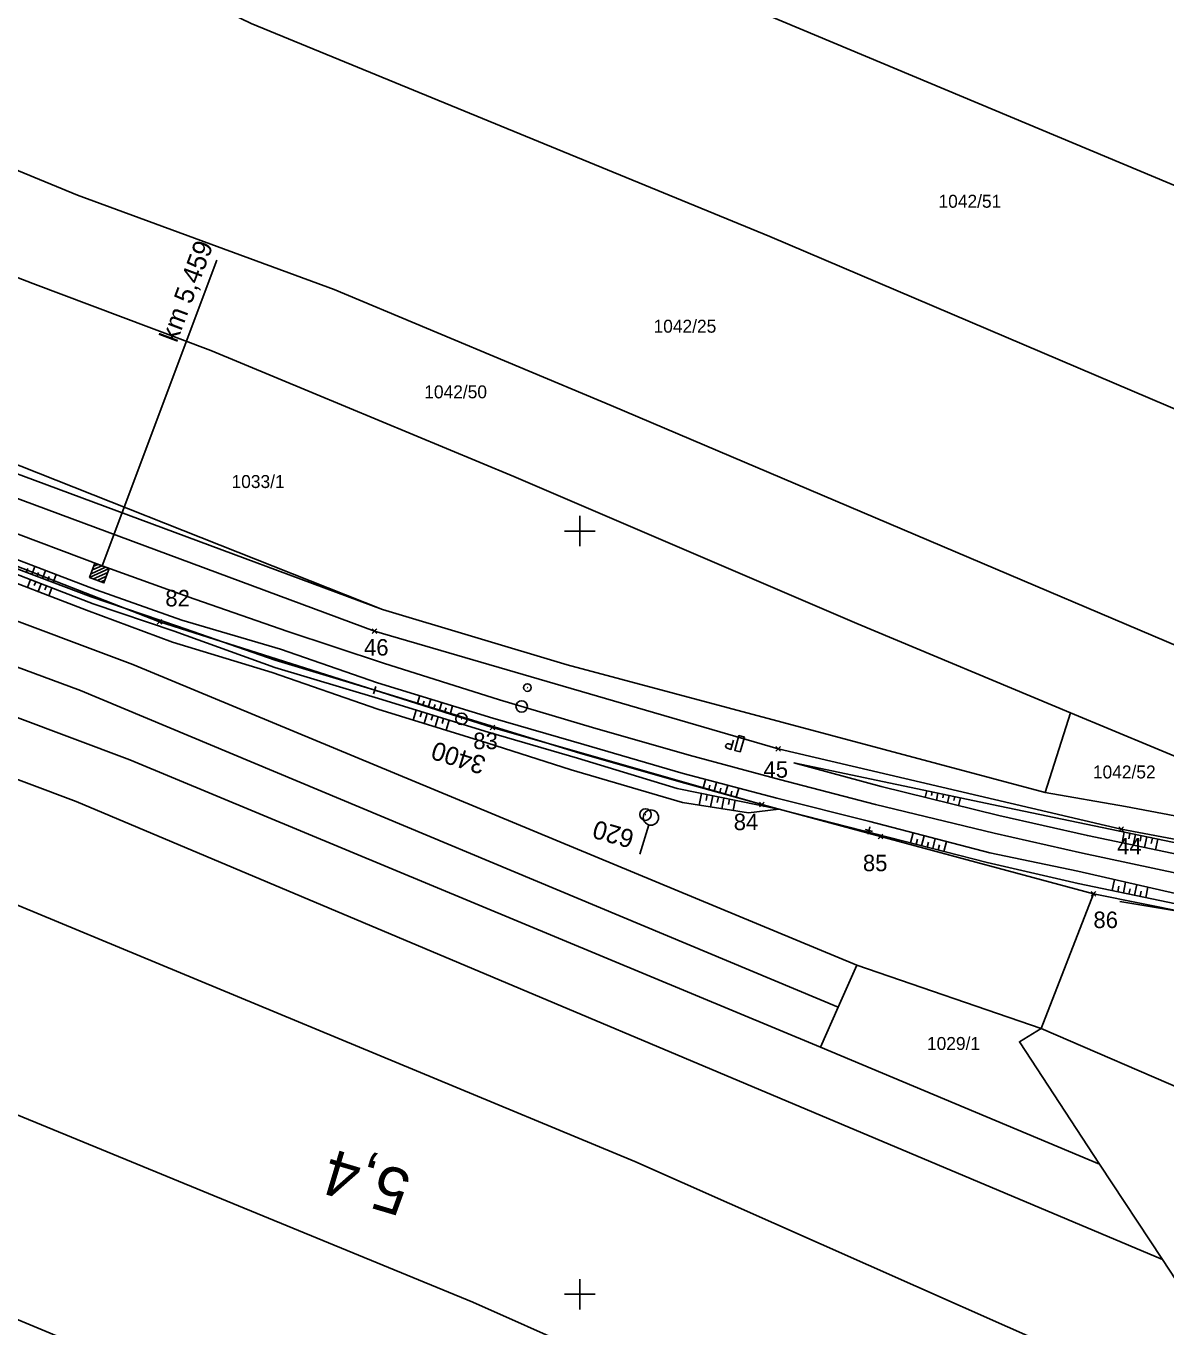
# Model space of a CAD drawing. Extents: x -779302 to -774398, y -1144902 to -1142831.
# Drawn here: x -775672.5 to -775523.2, y -1144504.3 to -1144333.8 of the extents above; entities that cross this region are included whole.
import ezdxf

# ---------------------------------------------------------------- set-up
doc = ezdxf.new("R2010")
doc.units = 0
for name, color, linetype in [('hektosit - Vrstva 5', 7, 'Continuous'), ('Hranice parcel', 7, 'Continuous'), ('legenda I_5_2 - Vrstva 53', 7, 'Continuous'), ('Parcelní čísla', 7, 'Continuous'), ('SŽDC', 7, 'Continuous'), ('zjednodus_g_situ-seda - Vrstva 1', 7, 'Continuous'), ('zjednodus_g_situ-seda - Vrstva 17', 7, 'Continuous'), ('zjednodus_g_situ-seda - Vrstva 3', 7, 'Continuous'), ('zjednodus_g_situ-seda - Vrstva 33', 7, 'Continuous'), ('zjednodus_g_situ-seda - Vrstva 36', 7, 'Continuous'), ('zjednodus_g_situ-seda - Vrstva 48', 7, 'Continuous'), ('zjednodus_g_situ-seda - Vrstva 49', 7, 'Continuous'), ('zjednodus_g_situ-seda - Vrstva 63', 7, 'Continuous'), ('zjednodus_g_situ-seda - Vrstva 7', 7, 'Continuous')]:
    doc.layers.add(name, color=color, linetype=linetype)

msp = doc.modelspace()

# ---------------------------------------------------------------- linework, layer by layer
at = {"layer": 'hektosit - Vrstva 5'}
for p, q in [((-775600, -1144398), (-775600, -1144402)), ((-775602, -1144400), (-775598, -1144400)), ((-775600, -1144498), (-775600, -1144502)), ((-775602, -1144500), (-775598, -1144500))]:
    msp.add_line(p, q, dxfattribs=at)
at = {"layer": 'Hranice parcel'}
for p, q in [((-775539.06, -1144434.24), (-775535.75, -1144423.8)), ((-775535.75, -1144423.8), (-775487.96, -1144443.76)), ((-775532.74, -1144447.53), (-775539.58, -1144465.16)), ((-775563.73, -1144456.87), (-775566.16, -1144462.36)), ((-775539.58, -1144465.16), (-775563.73, -1144456.87)), ((-775566.16, -1144462.36), (-775568.49, -1144467.61)), ((-775493.58, -1144485.06), (-775539.58, -1144465.16)), ((-775531.94, -1144482.93), (-775568.49, -1144467.61)), ((-775531.94, -1144482.93), (-775523.71, -1144495.46)), ((-775523.71, -1144495.46), (-775507.21, -1144520.6))]:
    msp.add_line(p, q, dxfattribs=at)
for points in [[(-775394.06, -1144408.34), (-775619.55, -1144313.89), (-775660.82, -1144292.56), (-775671.23, -1144286.27), (-775688.22, -1144274.1)], [(-775397.11, -1144437.29), (-775575.13, -1144361.42), (-775643.03, -1144333.5), (-775681.69, -1144314.82), (-775705.2, -1144302.37), (-775726.91, -1144287.21)], [(-775773.94, -1144303.16), (-775745.45, -1144320.86), (-775720.13, -1144333.58), (-775665.78, -1144356.01), (-775632.16, -1144368.38), (-775595.92, -1144383.54), (-775436.47, -1144451.33)], [(-775535.75, -1144423.8), (-775563.71, -1144412.12), (-775608.65, -1144392.86), (-775648.34, -1144376.34), (-775671.65, -1144367.58), (-775726.63, -1144346.28), (-775769.26, -1144327.07), (-775799.75, -1144310.3)], [(-775838.28, -1144322.04), (-775792.62, -1144341.02), (-775687.59, -1144385.81), (-775625.87, -1144410.3)], [(-775843.11, -1144323.51), (-775837.49, -1144325.82), (-775689.36, -1144386.71), (-775625.87, -1144410.3)], [(-775474.88, -1144449.28), (-775529.11, -1144439.07), (-775574.03, -1144428.55), (-775626.91, -1144413.11), (-775690.5, -1144389.48), (-775838.53, -1144328.62), (-775848.16, -1144325.04)], [(-775568.49, -1144467.61), (-775658.94, -1144429.99), (-775756.48, -1144393.32), (-775816, -1144369.47), (-775857.28, -1144347.72), (-775870.12, -1144339.07), (-775873.53, -1144334.45)], [(-775523.71, -1144495.46), (-775665.99, -1144435.45), (-775781.01, -1144392.22), (-775820.14, -1144375.77), (-775842.87, -1144364.72), (-775876.46, -1144345.14), (-775884.22, -1144339.18)], [(-775851.83, -1144341.63), (-775845.64, -1144346.32), (-775805.59, -1144366.32), (-775746.52, -1144390.85), (-775665.4, -1144420.9), (-775566.16, -1144462.36)], [(-775824.31, -1144343.39), (-775786.82, -1144358.72), (-775699.86, -1144394.42), (-775655.04, -1144411.89), (-775611.43, -1144425.73), (-775576.16, -1144435.84), (-775560.62, -1144440.02), (-775532.74, -1144447.53)], [(-775507.21, -1144520.6), (-775592.79, -1144482.59), (-775678.64, -1144446.95), (-775834.11, -1144387.34), (-775853.06, -1144378.54), (-775891.98, -1144354.14), (-775901.49, -1144346.83)], [(-775563.73, -1144456.87), (-775658.54, -1144417.49), (-775737.35, -1144387.92), (-775800.3, -1144361.67), (-775825.74, -1144347.86)], [(-775530.47, -1144538.25), (-775614.03, -1144501.05), (-775693.38, -1144468.4), (-775807.58, -1144424.84), (-775855.95, -1144404.65), (-775905.53, -1144379.22), (-775922.22, -1144368.54), (-775932.33, -1144359.71)], [(-775539.64, -1144560.59), (-775607.18, -1144531.04), (-775681.45, -1144500.07), (-775736.49, -1144478.85), (-775842.73, -1144435.95), (-775901.97, -1144410.38), (-775931.23, -1144396.62), (-775947.17, -1144385.66), (-775962.06, -1144373.31)], [(-775625.87, -1144410.3), (-775601.66, -1144417.55), (-775539.06, -1144434.24)], [(-775539.06, -1144434.24), (-775528.56, -1144436.11), (-775487.96, -1144443.76)], [(-775532.74, -1144447.53), (-775495.43, -1144455.04), (-775493.48, -1144455.3)], [(-775539.58, -1144465.16), (-775542.44, -1144466.92), (-775531.94, -1144482.93)]]:
    msp.add_lwpolyline(points, dxfattribs=at)
at = {"layer": 'legenda I_5_2 - Vrstva 53'}
for points in [[(-776052.08, -1144238.11), (-776022.68, -1144250.27), (-776023.78, -1144252.86), (-775962.18, -1144277.9), (-775959.79, -1144278.81), (-775958.42, -1144279.33), (-775955.63, -1144280.49), (-775876.16, -1144313.52), (-775863.23, -1144318.85), (-775854.19, -1144322.57), (-775848.16, -1144325.04), (-775838.53, -1144328.62), (-775690.5, -1144389.48), (-775626.91, -1144413.11), (-775574.03, -1144428.55), (-775529.11, -1144439.07), (-775474.88, -1144449.28), (-775426.17, -1144455.72)], [(-775425.39, -1144464.15), (-775445.43, -1144461.73), (-775493.48, -1144455.3), (-775495.43, -1144455.04), (-775532.74, -1144447.53), (-775560.62, -1144440.02), (-775576.16, -1144435.84), (-775611.43, -1144425.73), (-775655.04, -1144411.89), (-775699.86, -1144394.42)]]:
    msp.add_lwpolyline(points, dxfattribs=at)
at = {"layer": 'SŽDC'}
for p, q in [((-775654.84, -1144412.09), (-775655.34, -1144411.59)), ((-775654.84, -1144411.69), (-775655.34, -1144412.19)), ((-775655.24, -1144412.09), (-775654.74, -1144411.59)), ((-775655.24, -1144411.69), (-775654.74, -1144412.19)), ((-775655.04, -1144411.89), (-775655.04, -1144411.89)), ((-775626.71, -1144413.31), (-775627.21, -1144412.81)), ((-775626.71, -1144412.91), (-775627.21, -1144413.41)), ((-775627.11, -1144413.31), (-775626.61, -1144412.81)), ((-775627.11, -1144412.91), (-775626.61, -1144413.41)), ((-775626.91, -1144413.11), (-775626.91, -1144413.11)), ((-775611.23, -1144425.93), (-775611.73, -1144425.43)), ((-775611.23, -1144425.53), (-775611.73, -1144426.03)), ((-775611.63, -1144425.93), (-775611.13, -1144425.43)), ((-775611.63, -1144425.53), (-775611.13, -1144426.03)), ((-775611.43, -1144425.73), (-775611.43, -1144425.73)), ((-775573.83, -1144428.75), (-775574.33, -1144428.25)), ((-775573.83, -1144428.35), (-775574.33, -1144428.85)), ((-775574.23, -1144428.75), (-775573.73, -1144428.25)), ((-775574.23, -1144428.35), (-775573.73, -1144428.85)), ((-775574.03, -1144428.55), (-775574.03, -1144428.55)), ((-775575.96, -1144436.04), (-775576.46, -1144435.54)), ((-775575.96, -1144435.64), (-775576.46, -1144436.14)), ((-775576.36, -1144436.04), (-775575.86, -1144435.54)), ((-775576.36, -1144435.64), (-775575.86, -1144436.14)), ((-775576.16, -1144435.84), (-775576.16, -1144435.84)), ((-775528.91, -1144439.27), (-775529.41, -1144438.77)), ((-775528.91, -1144438.87), (-775529.41, -1144439.37)), ((-775529.31, -1144439.27), (-775528.81, -1144438.77)), ((-775529.31, -1144438.87), (-775528.81, -1144439.37)), ((-775529.11, -1144439.07), (-775529.11, -1144439.07)), ((-775560.42, -1144440.22), (-775560.92, -1144439.72)), ((-775560.42, -1144439.82), (-775560.92, -1144440.32)), ((-775560.82, -1144440.22), (-775560.32, -1144439.72)), ((-775560.82, -1144439.82), (-775560.32, -1144440.32)), ((-775560.62, -1144440.02), (-775560.62, -1144440.02)), ((-775532.54, -1144447.73), (-775533.04, -1144447.23)), ((-775532.54, -1144447.33), (-775533.04, -1144447.83)), ((-775532.94, -1144447.73), (-775532.44, -1144447.23)), ((-775532.94, -1144447.33), (-775532.44, -1144447.83)), ((-775532.74, -1144447.53), (-775532.74, -1144447.53))]:
    msp.add_line(p, q, dxfattribs=at)
for points in [[(-776052.08, -1144238.11), (-776022.68, -1144250.27), (-776023.78, -1144252.86), (-775962.18, -1144277.9), (-775959.79, -1144278.81), (-775958.42, -1144279.33), (-775955.63, -1144280.49), (-775876.16, -1144313.52), (-775863.23, -1144318.85), (-775854.19, -1144322.57), (-775848.16, -1144325.04), (-775838.53, -1144328.62), (-775690.5, -1144389.48), (-775626.91, -1144413.11), (-775574.03, -1144428.55), (-775529.11, -1144439.07), (-775474.88, -1144449.28), (-775426.17, -1144455.72)], [(-775425.39, -1144464.15), (-775445.43, -1144461.73), (-775493.48, -1144455.3), (-775495.43, -1144455.04), (-775532.74, -1144447.53), (-775560.62, -1144440.02), (-775576.16, -1144435.84), (-775611.43, -1144425.73), (-775655.04, -1144411.89), (-775699.86, -1144394.42)]]:
    msp.add_lwpolyline(points, dxfattribs=at)
at = {"layer": 'zjednodus_g_situ-seda - Vrstva 1'}
msp.add_lwpolyline([(-775432.46, -1144459.19), (-775445.5, -1144457.62), (-775458.59, -1144455.86), (-775471.03, -1144454.03), (-775484.38, -1144451.88), (-775496.27, -1144449.81), (-775509.37, -1144447.36), (-775521.69, -1144444.88), (-775534.17, -1144442.2), (-775545.74, -1144439.57), (-775561.27, -1144435.81), (-775573.85, -1144432.57), (-775585.69, -1144429.37), (-775598.35, -1144425.76), (-775610.54, -1144422.11), (-775625.73, -1144417.32), (-775638.38, -1144413.12), (-775651.31, -1144408.64), (-775662.57, -1144404.57), (-775676.26, -1144399.42), (-775688.29, -1144394.7), (-775696.5, -1144391.38), (-775704.08, -1144388.28), (-775727.95, -1144378.48)], dxfattribs=at)
at = {"layer": 'zjednodus_g_situ-seda - Vrstva 17'}
msp.add_lwpolyline([(-775529.28, -1144448.55), (-775522.23, -1144449.72), (-775493.17, -1144455.73), (-775473.92, -1144458.39), (-775448.56, -1144461.49), (-775435.18, -1144465.88), (-775406.71, -1144469.31), (-775380.06, -1144472.72)], dxfattribs=at)
at = {"layer": 'zjednodus_g_situ-seda - Vrstva 3'}
for p, q in [((-775662.57, -1144404.57), (-775647.56, -1144364.5)), ((-775664.21, -1144406.09), (-775661.64, -1144404.93)), ((-775664.02, -1144405.6), (-775662.13, -1144404.74)), ((-775663.84, -1144405.1), (-775662.63, -1144404.55)), ((-775663.72, -1144406.28), (-775661.82, -1144405.42)), ((-775663.65, -1144404.6), (-775663.12, -1144404.37)), ((-775663.22, -1144406.47), (-775662.01, -1144405.92)), ((-775662.72, -1144406.65), (-775662.2, -1144406.42))]:
    msp.add_line(p, q, dxfattribs=at)
msp.add_lwpolyline([(-775663.51, -1144404.22), (-775661.64, -1144404.93), (-775662.34, -1144406.8), (-775664.21, -1144406.09)], close=True, dxfattribs=at)
at = {"layer": 'zjednodus_g_situ-seda - Vrstva 33'}
msp.add_lwpolyline([(-775579.89, -1144427.4), (-775580.21, -1144428.61), (-775580.72, -1144428.47), (-775580.85, -1144428.38), (-775580.91, -1144428.16), (-775580.88, -1144428.05), (-775580.72, -1144427.88), (-775580.55, -1144427.87), (-775580.05, -1144428.01)], dxfattribs=at)
msp.add_lwpolyline([(-775578.99, -1144428.93), (-775579.71, -1144428.74), (-775579.18, -1144426.8), (-775578.46, -1144426.99)], close=True, dxfattribs=at)
at = {"layer": 'zjednodus_g_situ-seda - Vrstva 36'}
for p, q in [((-775590.69, -1144437.54), (-775590.69, -1144437.54)), ((-775590.98, -1144438.49), (-775592.16, -1144442.32))]:
    msp.add_line(p, q, dxfattribs=at)
msp.add_circle((-775590.69, -1144437.54), 1, dxfattribs=at)
at = {"layer": 'zjednodus_g_situ-seda - Vrstva 48'}
for p, q in [((-775672.49, -1144405.42), (-775672.29, -1144404.9)), ((-775671.79, -1144405.69), (-775671.4, -1144404.64)), ((-775671.09, -1144405.96), (-775670.89, -1144405.43)), ((-775670.39, -1144406.22), (-775669.99, -1144405.18)), ((-775671.96, -1144406.37), (-775672.35, -1144407.41)), ((-775671.26, -1144406.64), (-775671.46, -1144407.16)), ((-775670.56, -1144406.91), (-775670.95, -1144407.94)), ((-775669.86, -1144407.18), (-775670.06, -1144407.7)), ((-775669.69, -1144406.49), (-775669.49, -1144405.96)), ((-775668.99, -1144406.75), (-775668.59, -1144405.71)), ((-775669.16, -1144407.45), (-775669.55, -1144408.48)), ((-775621.26, -1144422.56), (-775620.96, -1144421.57)), ((-775620.55, -1144422.78), (-775620.4, -1144422.29)), ((-775619.83, -1144423), (-775619.53, -1144422.01)), ((-775618.4, -1144423.44), (-775618.09, -1144422.45)), ((-775621.42, -1144423.47), (-775621.83, -1144424.77)), ((-775620.71, -1144423.69), (-775620.91, -1144424.34)), ((-775619.99, -1144423.91), (-775620.39, -1144425.22)), ((-775619.27, -1144424.13), (-775619.48, -1144424.79)), ((-775619.11, -1144423.22), (-775618.96, -1144422.73)), ((-775617.68, -1144423.66), (-775617.53, -1144423.17)), ((-775616.96, -1144423.88), (-775616.66, -1144422.89)), ((-775618.56, -1144424.35), (-775618.96, -1144425.66)), ((-775617.84, -1144424.58), (-775618.04, -1144425.23)), ((-775617.12, -1144424.8), (-775617.53, -1144426.1)), ((-775583.85, -1144433.69), (-775583.54, -1144432.54)), ((-775584.07, -1144434.39), (-775584.38, -1144435.92)), ((-775583.33, -1144434.54), (-775583.48, -1144435.29)), ((-775583.13, -1144433.89), (-775582.97, -1144433.31)), ((-775582.41, -1144434.09), (-775582.09, -1144432.93)), ((-775581.69, -1144434.29), (-775581.52, -1144433.7)), ((-775580.96, -1144434.49), (-775580.64, -1144433.31)), ((-775580.24, -1144434.69), (-775580.08, -1144434.09)), ((-775579.52, -1144434.88), (-775579.19, -1144433.69)), ((-775554.57, -1144434.02), (-775554.76, -1144434.9)), ((-775553.84, -1144434.18), (-775553.93, -1144434.63)), ((-775553.11, -1144434.33), (-775553.3, -1144435.26)), ((-775552.37, -1144434.49), (-775552.47, -1144434.97)), ((-775582.6, -1144434.68), (-775582.89, -1144436.15)), ((-775581.86, -1144434.83), (-775582, -1144435.55)), ((-775581.13, -1144434.98), (-775581.41, -1144436.38)), ((-775580.39, -1144435.13), (-775580.53, -1144435.81)), ((-775579.66, -1144435.27), (-775579.92, -1144436.6)), ((-775551.64, -1144434.64), (-775551.84, -1144435.62)), ((-775550.9, -1144434.8), (-775551.01, -1144435.3)), ((-775550.17, -1144434.95), (-775550.39, -1144435.99)), ((-775556.69, -1144440.85), (-775556.35, -1144439.54)), ((-775528.7, -1144439.45), (-775528.99, -1144440.86)), ((-775527.96, -1144439.61), (-775528.11, -1144440.31)), ((-775555.96, -1144441.04), (-775555.79, -1144440.38)), ((-775555.24, -1144441.23), (-775554.9, -1144439.92)), ((-775554.51, -1144441.41), (-775554.34, -1144440.76)), ((-775553.78, -1144441.6), (-775553.45, -1144440.29)), ((-775553.06, -1144441.79), (-775552.89, -1144441.13)), ((-775552.33, -1144441.97), (-775551.99, -1144440.67)), ((-775527.23, -1144439.76), (-775527.52, -1144441.17)), ((-775526.49, -1144439.91), (-775526.64, -1144440.62)), ((-775525.76, -1144440.07), (-775526.05, -1144441.48)), ((-775525.02, -1144440.22), (-775525.17, -1144440.93)), ((-775524.29, -1144440.37), (-775524.59, -1144441.79)), ((-775530.29, -1144447.1), (-775529.99, -1144445.66)), ((-775528.82, -1144447.41), (-775528.53, -1144445.99)), ((-775527.35, -1144447.71), (-775527.07, -1144446.32)), ((-775529.56, -1144447.25), (-775529.41, -1144446.54)), ((-775528.09, -1144447.56), (-775527.94, -1144446.86)), ((-775526.62, -1144447.86), (-775526.48, -1144447.18)), ((-775525.88, -1144448.01), (-775525.6, -1144446.66))]:
    msp.add_line(p, q, dxfattribs=at)
at = {"layer": 'zjednodus_g_situ-seda - Vrstva 49'}
for points in [[(-775573.95, -1144436.42), (-775587.02, -1144432.82), (-775599.99, -1144429.11), (-775611.64, -1144425.52), (-775626.11, -1144421.08), (-775639.89, -1144416.92), (-775652.69, -1144412.48), (-775664, -1144408.64), (-775677.65, -1144403.47), (-775689.11, -1144399.07), (-775705.03, -1144392.7), (-775728.37, -1144383.18), (-775750.04, -1144374.49), (-775773.67, -1144364.72), (-775795.87, -1144355.47), (-775819.86, -1144345.78), (-775835.9, -1144339.06)], [(-775573.95, -1144436.42), (-775587.24, -1144433.75), (-775600.29, -1144429.78), (-775612.02, -1144426.37), (-775626.37, -1144421.94), (-775639.97, -1144417.87), (-775653.12, -1144413.14), (-775663.74, -1144409.53), (-775677.79, -1144404.13), (-775689.66, -1144399.81), (-775705.33, -1144393.54), (-775728.39, -1144384.12), (-775750.57, -1144374.98), (-775774.19, -1144365.18), (-775796.47, -1144356.13), (-775819.93, -1144346.66), (-775836.22, -1144340)], [(-775573.95, -1144436.42), (-775577.93, -1144436.91), (-775586.54, -1144435.59), (-775601.16, -1144431.27), (-775612.2, -1144427.75), (-775626.45, -1144423.34), (-775640.28, -1144418.55), (-775653.36, -1144414.58), (-775664.63, -1144410.37), (-775678.48, -1144405.05), (-775689.4, -1144401.14), (-775705.51, -1144394.31), (-775729.88, -1144385.05), (-775756.14, -1144374.17), (-775775.35, -1144366.12), (-775797.6, -1144357.17), (-775820.03, -1144347.48), (-775837.79, -1144341.33)], [(-775574.22, -1144435), (-775586.47, -1144431.77), (-775599.46, -1144427.96), (-775611.4, -1144424.51), (-775626.49, -1144419.87), (-775639.19, -1144415.48), (-775652.14, -1144411.66), (-775663.35, -1144407.7), (-775676.99, -1144402.52)], [(-775318.42, -1144461.57), (-775323.45, -1144462.27), (-775349.98, -1144461.82), (-775367.73, -1144461.27), (-775380.03, -1144460.58), (-775393.96, -1144459.59), (-775406.28, -1144458.53), (-775419.87, -1144457.52), (-775444.78, -1144454.69), (-775470.55, -1144451.14), (-775484.05, -1144449.34), (-775495.6, -1144447.28), (-775508.81, -1144445.09), (-775521.66, -1144442.4), (-775533.53, -1144439.91), (-775545.11, -1144437.29), (-775560.56, -1144433.46), (-775571.96, -1144430.35)], [(-775154.54, -1144453.28), (-775157.07, -1144452.49), (-775186.45, -1144454.65), (-775211.52, -1144456.52), (-775233.72, -1144457.95), (-775237.78, -1144458.55), (-775254.76, -1144459.94), (-775280.65, -1144460.69), (-775309.64, -1144461.82), (-775318.42, -1144461.57), (-775322.08, -1144460.68), (-775349.82, -1144460.8), (-775367.7, -1144460.09), (-775380.25, -1144459.29), (-775394.11, -1144458.5), (-775406.17, -1144457.44), (-775418.99, -1144456.41), (-775444.62, -1144453.63), (-775470, -1144450.13), (-775494.73, -1144446.53), (-775521.32, -1144441), (-775544.98, -1144436.05), (-775571.96, -1144430.35)], [(-775432.89, -1144461.62), (-775445.78, -1144460.2), (-775459.04, -1144458.24), (-775472.07, -1144456.21), (-775484.88, -1144454.29), (-775496.42, -1144452.29), (-775509.76, -1144449.56), (-775521.97, -1144447.48), (-775534.78, -1144444.58), (-775546.29, -1144442.15), (-775562.02, -1144438.07), (-775574.22, -1144435)], [(-775136.47, -1144457.15), (-775137.33, -1144459.16), (-775153.73, -1144459.62), (-775186.34, -1144461.91), (-775210.44, -1144464), (-775236.37, -1144465.85), (-775254.41, -1144467.34), (-775280.14, -1144468.53), (-775309.65, -1144469.53), (-775323.06, -1144469.21), (-775350.17, -1144468.93), (-775367.56, -1144468.16), (-775381.28, -1144467.27), (-775394.06, -1144466.38), (-775407.39, -1144465.2), (-775420.28, -1144464.28), (-775434.37, -1144462.51), (-775445.82, -1144461.16), (-775472.35, -1144457.73), (-775493.63, -1144454.24), (-775521.94, -1144448.83), (-775534.74, -1144446.19), (-775546.66, -1144443.43), (-775573.95, -1144436.42)]]:
    msp.add_lwpolyline(points, dxfattribs=at)
at = {"layer": 'zjednodus_g_situ-seda - Vrstva 63'}
for p, q in [((-775615.47, -1144424.62), (-775615.56, -1144424.59)), ((-775591.35, -1144437.16), (-775591.44, -1144437.14))]:
    msp.add_line(p, q, dxfattribs=at)
for centre in [(-775615.51, -1144424.61), (-775591.4, -1144437.15)]:
    msp.add_circle(centre, 0.756, dxfattribs=at)
at = {"layer": 'zjednodus_g_situ-seda - Vrstva 7'}
for p, q in [((-775626.42, -1144421), (-775627.37, -1144420.69)), ((-775627.05, -1144421.32), (-775626.74, -1144420.37)), ((-775606.83, -1144420.53), (-775606.92, -1144420.5)), ((-775561.66, -1144439.36), (-775562.62, -1144439.11)), ((-775562.26, -1144439.72), (-775562.02, -1144438.75))]:
    msp.add_line(p, q, dxfattribs=at)
for centre, radius in [((-775606.87, -1144420.51), 0.5), ((-775607.62, -1144422.98), 0.75)]:
    msp.add_circle(centre, radius, dxfattribs=at)

# ---------------------------------------------------------------- texts
at = {"layer": 'Parcelní čísla'}
for s, p in [('1042/51', (-775553.03, -1144357.65)), ('1042/25', (-775590.35, -1144374.02)), ('1042/50', (-775620.38, -1144382.62)), ('1033/1', (-775645.62, -1144394.37)), ('1042/52', (-775532.81, -1144432.42)), ('1029/1', (-775554.54, -1144467.99))]:
    msp.add_text(s, height=1.7, dxfattribs=at).set_placement(p)
at = {"layer": 'SŽDC'}
for s, p in [('82', (-775654.29, -1144409.88)), ('46', (-775628.27, -1144416.32)), ('83', (-775613.96, -1144428.58)), ('45', (-775575.95, -1144432.32)), ('84', (-775579.85, -1144439.19)), ('44', (-775529.64, -1144442.37)), ('85', (-775562.93, -1144444.57)), ('86', (-775532.74, -1144452.02))]:
    msp.add_text(s, height=2.16, dxfattribs=at).set_placement(p)
at = {"layer": 'zjednodus_g_situ-seda - Vrstva 3'}
msp.add_text('km 5,459', height=2.5, rotation=69.4606, dxfattribs=at).set_placement((-775652.8, -1144375.44))
at = {"layer": 'zjednodus_g_situ-seda - Vrstva 63'}
for s, rotation, p in [('3400', 162.506, (-775612.14, -1144429.66)), ('620', 164.0785, (-775592.72, -1144439.31))]:
    msp.add_text(s, height=2.4, rotation=rotation, dxfattribs=at).set_placement(p)
at = {"layer": 'zjednodus_g_situ-seda - Vrstva 7'}
msp.add_text('5,4', height=6, rotation=163.3409, dxfattribs=at).set_placement((-775621.77, -1144484.1))

doc.saveas('drawing.dxf')
